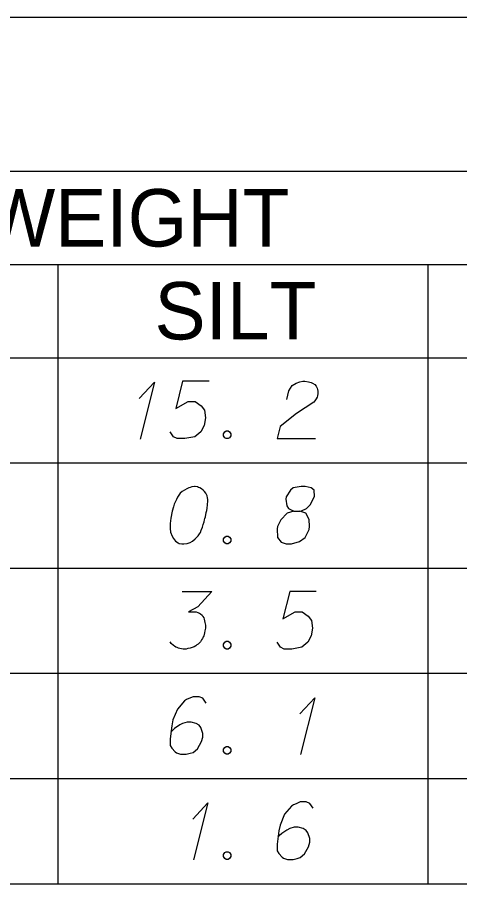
# Model space of a CAD drawing. Extents: x 2074207 to 2076812, y 516372 to 523312.
# Drawn here: x 2076584.7 to 2076621.8, y 518622.6 to 518695.1 of the extents above; entities that cross this region are included whole.
import ezdxf

# ---------------------------------------------------------------- set-up
doc = ezdxf.new("R2010")
doc.units = 0
for name, color, linetype in [('Prop DirtTable_ Soil Test Results - Outline (Major)', 7, 'Continuous'), ('Prop DirtTable_ Soil Test Results - Outline (Minor)', 7, 'Continuous'), ('Prop DirtTable_ Soil Test Results - Tx (Header - Small)', 7, 'Continuous'), ('Prop DirtTable_ Soil Test Results - Tx (Sample Data)', 7, 'Continuous')]:
    doc.layers.add(name, color=color, linetype=linetype)

msp = doc.modelspace()

# ---------------------------------------------------------------- linework, layer by layer
at = {"layer": 'Prop DirtTable_ Soil Test Results - Outline (Major)'}
for p, q in [((2076260.609, 518695.101), (2076811.903, 518695.101)), ((2076260.609, 518666.616), (2076811.903, 518666.616)), ((2076260.609, 518666.616), (2076811.903, 518666.616)), ((2076260.609, 518622.616), (2076811.903, 518622.616))]:
    msp.add_line(p, q, dxfattribs=at)
at = {"layer": 'Prop DirtTable_ Soil Test Results - Outline (Minor)'}
for p, q in [((2076260.609, 518682.216), (2076811.903, 518682.216)), ((2076526.074, 518674.416), (2076731.93, 518674.416)), ((2076588.114, 518674.416), (2076588.114, 518657.816)), ((2076619.134, 518657.816), (2076619.134, 518674.416)), ((2076260.609, 518657.816), (2076811.903, 518657.816)), ((2076260.609, 518657.816), (2076811.903, 518657.816)), ((2076588.114, 518657.816), (2076588.114, 518649.016)), ((2076619.134, 518649.016), (2076619.134, 518657.816)), ((2076260.609, 518649.016), (2076811.903, 518649.016)), ((2076260.609, 518649.016), (2076811.903, 518649.016)), ((2076588.114, 518649.016), (2076588.114, 518640.216)), ((2076619.134, 518640.216), (2076619.134, 518649.016)), ((2076260.609, 518640.216), (2076811.903, 518640.216)), ((2076260.609, 518640.216), (2076811.903, 518640.216)), ((2076588.114, 518640.216), (2076588.114, 518631.416)), ((2076619.134, 518631.416), (2076619.134, 518640.216)), ((2076260.609, 518631.416), (2076811.903, 518631.416)), ((2076260.609, 518631.416), (2076811.903, 518631.416)), ((2076588.114, 518631.416), (2076588.114, 518622.616)), ((2076619.134, 518622.616), (2076619.134, 518631.416)), ((2076260.609, 518622.616), (2076811.903, 518622.616))]:
    msp.add_line(p, q, dxfattribs=at)
at = {"layer": 'Prop DirtTable_ Soil Test Results - Tx (Sample Data)'}
for points in [[(2076600.796, 518664.65), (2076598.574, 518664.65), (2076598.009, 518662.382), (2076599.032, 518662.949), (2076599.632, 518662.949), (2076600.126, 518662.609), (2076600.408, 518662.231), (2076600.479, 518661.588), (2076600.373, 518660.946), (2076600.091, 518660.417), (2076599.597, 518660.001), (2076598.75, 518659.85), (2076598.115, 518659.85), (2076597.798, 518660.001), (2076597.516, 518660.417)], [(2076607.287, 518663.138), (2076607.463, 518663.856), (2076607.746, 518664.309), (2076608.063, 518664.498), (2076608.38, 518664.612), (2076608.627, 518664.65), (2076608.804, 518664.65), (2076609.121, 518664.612), (2076609.333, 518664.536), (2076609.439, 518664.498), (2076609.65, 518664.385), (2076609.756, 518664.234), (2076609.827, 518664.083), (2076609.862, 518663.969), (2076609.897, 518663.818), (2076609.897, 518663.629), (2076609.862, 518663.44), (2076609.827, 518663.327), (2076609.756, 518663.176), (2076609.65, 518663.024), (2076609.545, 518662.911), (2076608.098, 518661.966), (2076606.723, 518660.87), (2076606.476, 518659.85), (2076609.686, 518659.85)], [(2076594.94, 518663.213), (2076596.21, 518664.574), (2076595.011, 518659.812)], [(2076602.207, 518660.492), (2076602.384, 518660.492), (2076602.489, 518660.417), (2076602.595, 518660.265), (2076602.595, 518660.076), (2076602.489, 518659.925), (2076602.384, 518659.85), (2076602.207, 518659.85), (2076602.101, 518659.925), (2076601.996, 518660.076), (2076601.996, 518660.265), (2076602.101, 518660.417), (2076602.207, 518660.492)], [(2076599.632, 518655.85), (2076599.562, 518655.85), (2076599.35, 518655.812), (2076599.209, 518655.774), (2076599.103, 518655.736), (2076598.927, 518655.661), (2076598.715, 518655.547), (2076598.539, 518655.434), (2076598.362, 518655.283), (2076598.256, 518655.132), (2076598.151, 518654.943), (2076598.045, 518654.754), (2076597.939, 518654.527), (2076597.868, 518654.376), (2076597.798, 518654.149), (2076597.692, 518653.771), (2076597.586, 518653.204), (2076597.516, 518652.75), (2076597.516, 518652.335), (2076597.551, 518652.032), (2076597.692, 518651.692), (2076597.798, 518651.503), (2076597.974, 518651.276), (2076598.186, 518651.125), (2076598.292, 518651.087), (2076598.503, 518651.05), (2076598.68, 518651.05), (2076598.962, 518651.087), (2076599.209, 518651.163), (2076599.385, 518651.276), (2076599.632, 518651.465), (2076599.738, 518651.579), (2076599.879, 518651.73), (2076599.985, 518651.881), (2076600.055, 518651.995), (2076600.126, 518652.183), (2076600.161, 518652.259), (2076600.232, 518652.448), (2076600.302, 518652.675), (2076600.373, 518652.902), (2076600.408, 518653.053), (2076600.443, 518653.166), (2076600.479, 518653.317), (2076600.549, 518653.658), (2076600.585, 518653.846), (2076600.62, 518654.035), (2076600.655, 518654.3), (2076600.69, 518654.64), (2076600.69, 518654.754), (2076600.655, 518654.905), (2076600.62, 518655.056), (2076600.514, 518655.283), (2076600.408, 518655.434), (2076600.302, 518655.547), (2076600.161, 518655.661), (2076600.02, 518655.736), (2076599.914, 518655.774), (2076599.809, 518655.812), (2076599.632, 518655.85)], [(2076607.887, 518653.771), (2076608.38, 518653.771), (2076608.522, 518653.809), (2076608.945, 518653.998), (2076609.262, 518654.3), (2076609.615, 518655.018), (2076609.58, 518655.547), (2076609.333, 518655.736), (2076608.839, 518655.85), (2076608.486, 518655.85), (2076607.816, 518655.736), (2076607.604, 518655.547), (2076607.252, 518654.98), (2076607.216, 518654.791), (2076607.287, 518654.224), (2076607.428, 518653.998), (2076607.887, 518653.771), (2076607.322, 518653.62), (2076606.793, 518653.053), (2076606.511, 518652.486), (2076606.476, 518652.297), (2076606.511, 518651.579), (2076606.828, 518651.201), (2076607.252, 518651.05), (2076607.675, 518651.05), (2076608.345, 518651.239), (2076608.839, 518651.579), (2076609.157, 518652.259), (2076609.192, 518652.486), (2076609.157, 518653.091), (2076608.874, 518653.62), (2076608.38, 518653.771)], [(2076602.207, 518651.692), (2076602.384, 518651.692), (2076602.489, 518651.617), (2076602.595, 518651.465), (2076602.595, 518651.276), (2076602.489, 518651.125), (2076602.384, 518651.05), (2076602.207, 518651.05), (2076602.101, 518651.125), (2076601.996, 518651.276), (2076601.996, 518651.465), (2076602.101, 518651.617), (2076602.207, 518651.692)], [(2076598.539, 518647.05), (2076601.008, 518647.05), (2076599.844, 518645.765), (2076599.068, 518645.349), (2076599.703, 518645.349), (2076599.844, 518645.311), (2076599.914, 518645.273), (2076599.985, 518645.235), (2076600.055, 518645.198), (2076600.197, 518645.084), (2076600.267, 518644.971), (2076600.338, 518644.858), (2076600.373, 518644.744), (2076600.443, 518644.48), (2076600.479, 518644.253), (2076600.479, 518644.139), (2076600.479, 518643.988), (2076600.443, 518643.761), (2076600.408, 518643.61), (2076600.373, 518643.459), (2076600.338, 518643.346), (2076600.302, 518643.27), (2076600.267, 518643.195), (2076600.232, 518643.119), (2076600.161, 518643.006), (2076600.055, 518642.854), (2076599.95, 518642.741), (2076599.879, 518642.665), (2076599.773, 518642.59), (2076599.667, 518642.514), (2076599.526, 518642.439), (2076599.456, 518642.401), (2076599.209, 518642.325), (2076598.997, 518642.287), (2076598.856, 518642.25), (2076598.609, 518642.25), (2076598.327, 518642.287), (2076598.221, 518642.325), (2076598.115, 518642.363), (2076598.009, 518642.401), (2076597.904, 518642.476), (2076597.798, 518642.552), (2076597.621, 518642.703), (2076597.516, 518642.854)], [(2076609.756, 518647.05), (2076607.534, 518647.05), (2076606.969, 518644.782), (2076607.992, 518645.349), (2076608.592, 518645.349), (2076609.086, 518645.009), (2076609.368, 518644.631), (2076609.439, 518643.988), (2076609.333, 518643.346), (2076609.051, 518642.817), (2076608.557, 518642.401), (2076607.71, 518642.25), (2076607.075, 518642.25), (2076606.758, 518642.401), (2076606.476, 518642.817)], [(2076602.207, 518642.892), (2076602.384, 518642.892), (2076602.489, 518642.817), (2076602.595, 518642.665), (2076602.595, 518642.476), (2076602.489, 518642.325), (2076602.384, 518642.25), (2076602.207, 518642.25), (2076602.101, 518642.325), (2076601.996, 518642.476), (2076601.996, 518642.665), (2076602.101, 518642.817), (2076602.207, 518642.892)], [(2076600.549, 518637.721), (2076600.267, 518638.136), (2076599.95, 518638.25), (2076599.456, 518638.25), (2076599.103, 518638.098), (2076598.891, 518638.023), (2076598.715, 518637.909), (2076598.151, 518637.229), (2076597.763, 518636.322), (2076597.657, 518635.831), (2076597.516, 518634.735), (2076597.516, 518634.168), (2076597.657, 518633.941), (2076597.939, 518633.639), (2076598.045, 518633.563), (2076598.398, 518633.45), (2076598.856, 518633.45), (2076599.209, 518633.525), (2076599.456, 518633.601), (2076599.809, 518633.903), (2076600.161, 518634.508), (2076600.267, 518634.886), (2076600.267, 518635.188), (2076600.091, 518635.68), (2076599.95, 518635.869), (2076599.703, 518636.02), (2076599.279, 518636.133), (2076598.962, 518636.133), (2076598.574, 518636.02), (2076598.327, 518635.906), (2076597.904, 518635.604), (2076597.692, 518635.415), (2076597.586, 518635.302)], [(2076608.38, 518636.813), (2076609.65, 518638.174), (2076608.451, 518633.412)], [(2076602.207, 518634.092), (2076602.384, 518634.092), (2076602.489, 518634.017), (2076602.595, 518633.865), (2076602.595, 518633.676), (2076602.489, 518633.525), (2076602.384, 518633.45), (2076602.207, 518633.45), (2076602.101, 518633.525), (2076601.996, 518633.676), (2076601.996, 518633.865), (2076602.101, 518634.017), (2076602.207, 518634.092)], [(2076599.42, 518628.013), (2076600.69, 518629.374), (2076599.491, 518624.612)], [(2076609.509, 518628.921), (2076609.227, 518629.336), (2076608.91, 518629.45), (2076608.416, 518629.45), (2076608.063, 518629.298), (2076607.851, 518629.223), (2076607.675, 518629.109), (2076607.111, 518628.429), (2076606.723, 518627.522), (2076606.617, 518627.031), (2076606.476, 518625.935), (2076606.476, 518625.368), (2076606.617, 518625.141), (2076606.899, 518624.839), (2076607.005, 518624.763), (2076607.358, 518624.65), (2076607.816, 518624.65), (2076608.169, 518624.725), (2076608.416, 518624.801), (2076608.769, 518625.103), (2076609.121, 518625.708), (2076609.227, 518626.086), (2076609.227, 518626.388), (2076609.051, 518626.88), (2076608.91, 518627.069), (2076608.663, 518627.22), (2076608.239, 518627.333), (2076607.922, 518627.333), (2076607.534, 518627.22), (2076607.287, 518627.106), (2076606.864, 518626.804), (2076606.652, 518626.615), (2076606.546, 518626.502)], [(2076602.207, 518625.292), (2076602.384, 518625.292), (2076602.489, 518625.217), (2076602.595, 518625.065), (2076602.595, 518624.876), (2076602.489, 518624.725), (2076602.384, 518624.65), (2076602.207, 518624.65), (2076602.101, 518624.725), (2076601.996, 518624.876), (2076601.996, 518625.065), (2076602.101, 518625.217), (2076602.207, 518625.292)]]:
    msp.add_lwpolyline(points, dxfattribs=at)

# ---------------------------------------------------------------- texts
at = {"layer": 'Prop DirtTable_ Soil Test Results - Tx (Header - Small)'}
for s, height, p in [('% BY WEIGHT', 4.79998, (2076564.009, 518675.926)), ('SILT', 4.8, (2076596.215, 518668.151))]:
    msp.add_text(s, height=height, dxfattribs=at).set_placement(p)

doc.saveas('drawing.dxf')
